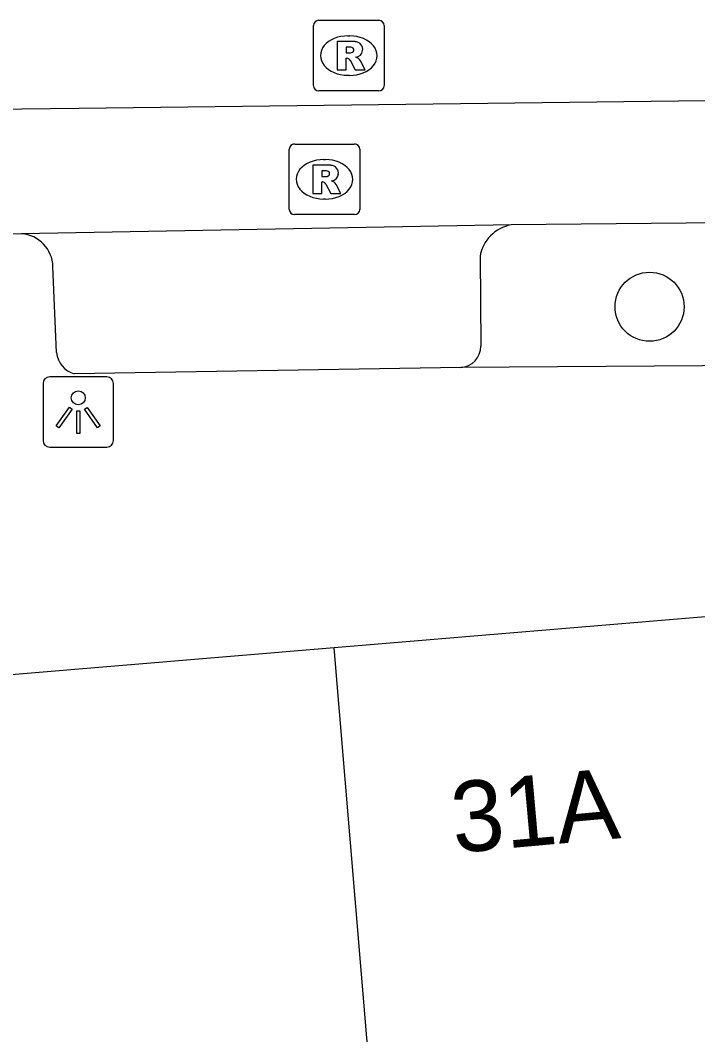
# Model space of a CAD drawing. Extents: x 159961 to 160856, y 382704 to 383353.
# Drawn here: x 160082.65 to 160092.25, y 383277.5 to 383291.88 of the extents above; entities that cross this region are included whole.
import ezdxf

# ---------------------------------------------------------------- set-up
doc = ezdxf.new("R2010")
doc.units = 0
for name, color, linetype in [('IMGEO_Boom', 7, 'Continuous'), ('IMGEO_Lichtpunt', 7, 'Continuous'), ('IMGEO_Pand', 7, 'Continuous'), ('IMGEO_Pand_nummerreeks', 7, 'Continuous'), ('IMGEO_Parkeervlak_open', 7, 'Continuous'), ('IMGEO_Rijbaan_lokaal_gesloten', 7, 'Continuous'), ('IMGEO_Rioolput', 7, 'Continuous'), ('IMGEO_Voetpad_open', 7, 'Continuous')]:
    doc.layers.add(name, color=color, linetype=linetype)

msp = doc.modelspace()

# ---------------------------------------------------------------- linework, layer by layer
at = {"layer": 'IMGEO_Boom'}
msp.add_circle((160091.569, 383287.818), 0.489, dxfattribs=at)
at = {"layer": 'IMGEO_Lichtpunt'}
for p, q in [((160083.878, 383286.824), (160083.07, 383286.824)), ((160083.878, 383286.824), (160083.07, 383286.824)), ((160082.976, 383286.729), (160082.976, 383285.922)), ((160082.976, 383286.729), (160082.976, 383285.922)), ((160083.972, 383285.922), (160083.972, 383286.729)), ((160083.972, 383285.922), (160083.972, 383286.729)), ((160083.07, 383285.828), (160083.878, 383285.828)), ((160083.07, 383285.828), (160083.878, 383285.828))]:
    msp.add_line(p, q, dxfattribs=at)
for points in [[(160083.35, 383286.393), (160083.389, 383286.365), (160083.201, 383286.103), (160083.163, 383286.13), (160083.35, 383286.393)], [(160083.452, 383286.345), (160083.499, 383286.345), (160083.499, 383286.023), (160083.452, 383286.023), (160083.452, 383286.345)], [(160083.562, 383286.365), (160083.6, 383286.392), (160083.787, 383286.13), (160083.748, 383286.102), (160083.562, 383286.365)]]:
    msp.add_lwpolyline(points, dxfattribs=at)
msp.add_circle((160083.475, 383286.527), 0.0994, dxfattribs=at)
for centre, start, end in [((160083.07, 383286.729), 90, 180), ((160083.07, 383286.729), 90, 180), ((160083.878, 383286.729), 0, 90), ((160083.878, 383286.729), 0, 90), ((160083.07, 383285.922), 180, 270), ((160083.07, 383285.922), 180, 270), ((160083.878, 383285.922), 270, 0), ((160083.878, 383285.922), 270, 360)]:
    msp.add_arc(centre, 0.0946, start, end, dxfattribs=at)
at = {"layer": 'IMGEO_Pand'}
for points in [[(160092.977, 383283.369), (160092.983, 383283.477), (160087.099, 383282.985)], [(160087.099, 383282.985), (160076.472, 383282.097)], [(160088.605, 383267.694), (160087.795, 383274.695), (160087.099, 383282.985)]]:
    msp.add_lwpolyline(points, dxfattribs=at)
at = {"layer": 'IMGEO_Parkeervlak_open'}
msp.add_lwpolyline([(160089.167, 383288.531), (160089.178, 383287.261)], dxfattribs=at)
for centre, radius, start, end in [((160089.706, 383288.441), 0.547, 100.3702, 170.5321), ((160088.873, 383287.26), 0.305, 273.6735, 0.2094)]:
    msp.add_arc(centre, radius, start, end, dxfattribs=at)
at = {"layer": 'IMGEO_Rijbaan_lokaal_gesloten'}
for points in [[(160080.248, 383290.596), (160083.482, 383290.631), (160098.541, 383290.818), (160124.31, 383291.125), (160134.891, 383291.195), (160147.047, 383291.339)], [(160089.608, 383288.979), (160082.671, 383288.853)], [(160093.576, 383289.017), (160089.608, 383288.979)], [(160082.671, 383288.853), (160080.461, 383288.832), (160077.995, 383288.823)]]:
    msp.add_lwpolyline(points, dxfattribs=at)
at = {"layer": 'IMGEO_Rioolput'}
for p, q in [((160086.807, 383290.951), (160086.807, 383291.803)), ((160086.882, 383291.877), (160087.734, 383291.877)), ((160087.808, 383291.803), (160087.808, 383290.951)), ((160087.295, 383291.657), (160087.32, 383291.657)), ((160087.318, 383291.097), (160087.293, 383291.097)), ((160087.734, 383290.877), (160086.882, 383290.877)), ((160086.463, 383289.198), (160086.463, 383290.05)), ((160086.538, 383290.124), (160087.39, 383290.124)), ((160087.464, 383290.05), (160087.464, 383289.198)), ((160086.951, 383289.904), (160086.976, 383289.904)), ((160086.974, 383289.344), (160086.949, 383289.344)), ((160087.39, 383289.124), (160086.538, 383289.124))]:
    msp.add_line(p, q, dxfattribs=at)
for points in [[(160086.807, 383290.951), (160086.807, 383291.803)], [(160086.882, 383291.877), (160087.734, 383291.877)], [(160087.808, 383291.803), (160087.808, 383290.951)], [(160087.396, 383291.575), (160087.144, 383291.577), (160087.144, 383291.177)], [(160087.322, 383291.496), (160087.268, 383291.496), (160087.268, 383291.415)], [(160087.144, 383291.177), (160087.268, 383291.177), (160087.268, 383291.339), (160087.279, 383291.339)], [(160087.268, 383291.415), (160087.32, 383291.415)], [(160087.326, 383291.31), (160087.397, 383291.177), (160087.537, 383291.177), (160087.472, 383291.303)], [(160087.734, 383290.877), (160086.882, 383290.877)], [(160086.463, 383289.198), (160086.463, 383290.05)], [(160086.538, 383290.124), (160087.39, 383290.124)], [(160087.464, 383290.05), (160087.464, 383289.198)], [(160087.052, 383289.822), (160086.8, 383289.824), (160086.8, 383289.424)], [(160086.978, 383289.743), (160086.924, 383289.743), (160086.924, 383289.662)], [(160086.924, 383289.662), (160086.976, 383289.662)], [(160086.8, 383289.424), (160086.924, 383289.424), (160086.924, 383289.586), (160086.935, 383289.586)], [(160086.982, 383289.557), (160087.053, 383289.424), (160087.193, 383289.424), (160087.128, 383289.55)], [(160087.39, 383289.124), (160086.538, 383289.124)]]:
    msp.add_lwpolyline(points, dxfattribs=at)
for centre, radius, start, end in [((160086.884, 383291.801), 0.0765, 91.552, 178.448), ((160086.884, 383291.801), 0.0765, 91.552, 178.448), ((160087.732, 383291.801), 0.0765, 1.552, 88.448), ((160087.732, 383291.801), 0.0765, 1.552, 88.448), ((160087.328, 383291.4), 0.0964, 77.0061, 93.1865), ((160087.342, 383291.457), 0.0378, 276.6634, 79.6772), ((160087.395, 383291.465), 0.109, 350.3612, 89.416), ((160087.278, 383291.286), 0.0533, 26.0293, 88.6989), ((160087.304, 383291.604), 0.19, 274.7715, 282.9687), ((160087.393, 383291.465), 0.112, 277.5842, 350.9817), ((160087.377, 383291.25), 0.108, 29.5134, 73.7905), ((160086.884, 383290.953), 0.0765, 181.552, 268.448), ((160086.884, 383290.953), 0.0765, 181.552, 268.448), ((160087.732, 383290.953), 0.0765, 271.552, 358.448), ((160087.732, 383290.953), 0.0765, 271.552, 358.448), ((160086.54, 383290.048), 0.0765, 91.552, 178.448), ((160086.54, 383290.048), 0.0765, 91.552, 178.448), ((160087.388, 383290.048), 0.0765, 1.552, 88.448), ((160087.388, 383290.048), 0.0765, 1.552, 88.448), ((160087.051, 383289.712), 0.109, 350.3612, 89.416), ((160086.96, 383289.851), 0.19, 274.7715, 282.9687), ((160086.984, 383289.647), 0.0964, 77.0061, 93.1865), ((160086.998, 383289.704), 0.0378, 276.6634, 79.6772), ((160087.049, 383289.712), 0.112, 277.5842, 350.9817), ((160086.934, 383289.533), 0.0533, 26.0293, 88.6989), ((160087.033, 383289.497), 0.108, 29.5134, 73.7905), ((160086.54, 383289.2), 0.0765, 181.552, 268.448), ((160086.54, 383289.2), 0.0765, 181.552, 268.448), ((160087.388, 383289.2), 0.0765, 271.552, 358.448), ((160087.388, 383289.2), 0.0765, 271.552, 358.448)]:
    msp.add_arc(centre, radius, start, end, dxfattribs=at)
for centre, major_axis, ratio, start_param, end_param in [((160087.294, 383291.377), (-0.387, 0.002), 0.722429, 4.712389, 7.853982), ((160087.319, 383291.377), (-0.39, 0.002), 0.717154, 1.570796, 4.712389), ((160086.95, 383289.624), (-0.387, 0.002), 0.722429, 4.712389, 7.853982), ((160086.975, 383289.624), (-0.39, 0.002), 0.717154, 1.570796, 4.712389)]:
    msp.add_ellipse(centre, major_axis=major_axis, ratio=ratio, start_param=start_param, end_param=end_param, dxfattribs=at)
at = {"layer": 'IMGEO_Voetpad_open'}
for points in [[(160083.167, 383287.169), (160083.116, 383288.386)], [(160088.893, 383286.956), (160083.418, 383286.865)], [(160094.372, 383286.993), (160088.893, 383286.956)]]:
    msp.add_lwpolyline(points, dxfattribs=at)
for centre, radius, start, end in [((160082.634, 383288.372), 0.482, 1.6285, 85.6078), ((160083.516, 383287.201), 0.35, 185.3196, 253.7705)]:
    msp.add_arc(centre, radius, start, end, dxfattribs=at)

# ---------------------------------------------------------------- texts
at = {"layer": 'IMGEO_Pand_nummerreeks'}
msp.add_text('31A', height=1, rotation=5.128, dxfattribs=at).set_placement((160088.803, 383280.075))

doc.saveas('drawing.dxf')
